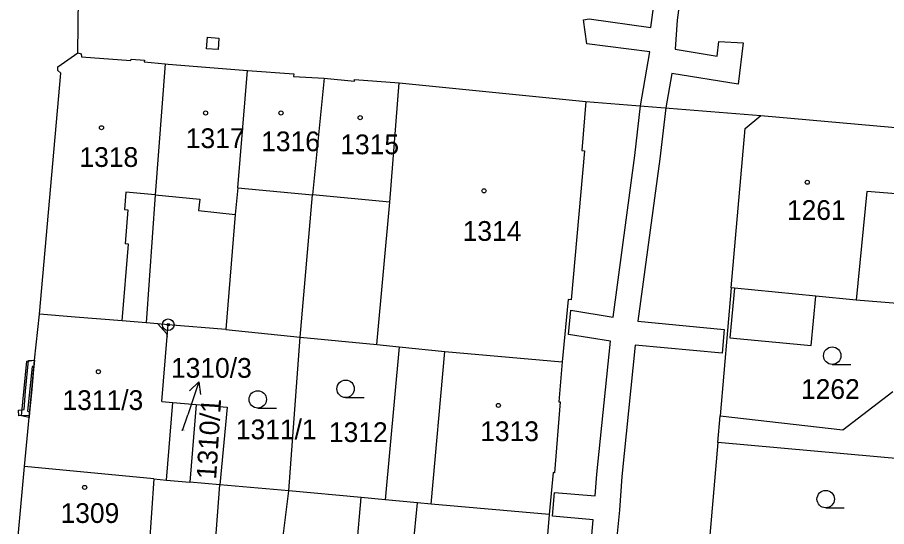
# Model space of a CAD drawing. Extents: x -755819 to -753140, y -1169796 to -1166000.
# Drawn here: x -755591.2 to -755516.4, y -1167180.5 to -1167136.6 of the extents above; entities that cross this region are included whole.
import ezdxf

# ---------------------------------------------------------------- set-up
doc = ezdxf.new("R2010")
doc.units = 0
for name, color, linetype in [('Vrstva 1', 7, 'Continuous'), ('Vrstva 16', 7, 'Continuous'), ('Vrstva 18', 7, 'Continuous'), ('Vrstva 19', 7, 'Continuous'), ('Vrstva 24', 7, 'Continuous'), ('Vrstva 25', 7, 'Continuous'), ('Vrstva 27', 7, 'Continuous'), ('Vrstva 4', 7, 'Continuous')]:
    doc.layers.add(name, color=color, linetype=linetype)

msp = doc.modelspace()

# ---------------------------------------------------------------- linework, layer by layer
at = {"layer": 'Vrstva 1'}
for p, q in [((-755585.97, -1167139.69), (-755585.78, -1167122.89)), ((-755587.69, -1167140.91), (-755585.97, -1167139.69)), ((-755585.97, -1167139.69), (-755585.68, -1167139.79)), ((-755585.68, -1167139.79), (-755585.66, -1167140.03)), ((-755585.66, -1167140.03), (-755581.4, -1167140.34)), ((-755581.4, -1167140.34), (-755581.39, -1167140.24)), ((-755581.39, -1167140.24), (-755580.24, -1167140.32)), ((-755580.24, -1167140.32), (-755580.26, -1167140.47)), ((-755580.26, -1167140.47), (-755578.46, -1167140.64)), ((-755578.46, -1167140.64), (-755579.31, -1167151.9)), ((-755578.46, -1167140.64), (-755578.19, -1167140.66)), ((-755578.19, -1167140.66), (-755571.37, -1167141.21)), ((-755587.68, -1167141.21), (-755587.69, -1167140.91)), ((-755587.42, -1167141.43), (-755587.68, -1167141.21)), ((-755572.19, -1167151.31), (-755571.37, -1167141.21)), ((-755571.37, -1167141.21), (-755567.39, -1167141.51)), ((-755589.28, -1167162.17), (-755587.42, -1167141.43)), ((-755567.39, -1167141.51), (-755567.4, -1167141.73)), ((-755567.4, -1167141.73), (-755564.76, -1167141.87)), ((-755564.76, -1167141.87), (-755565.78, -1167151.91)), ((-755564.76, -1167141.87), (-755562.16, -1167142.14)), ((-755562.16, -1167142.14), (-755562.15, -1167141.99)), ((-755562.15, -1167141.99), (-755558.31, -1167142.27)), ((-755559.11, -1167152.53), (-755558.31, -1167142.27)), ((-755558.31, -1167142.27), (-755542.24, -1167143.88)), ((-755542.24, -1167143.88), (-755542.59, -1167148.1)), ((-755542.24, -1167143.88), (-755527.17, -1167145.09)), ((-755528.54, -1167146.21), (-755527.17, -1167145.09)), ((-755527.17, -1167145.09), (-755514.4, -1167146.23)), ((-755529.74, -1167159.91), (-755528.54, -1167146.21)), ((-755542.35, -1167148.13), (-755543.51, -1167160.94)), ((-755542.59, -1167148.1), (-755542.35, -1167148.13)), ((-755572.19, -1167151.31), (-755572.43, -1167153.59)), ((-755518.07, -1167151.62), (-755518.98, -1167160.96)), ((-755514.82, -1167151.87), (-755518.07, -1167151.62)), ((-755579.31, -1167151.9), (-755580.09, -1167162.93)), ((-755566.84, -1167164.17), (-755565.78, -1167151.91)), ((-755560.23, -1167164.79), (-755559.11, -1167152.53)), ((-755572.43, -1167153.59), (-755573.22, -1167163.5)), ((-755529.74, -1167159.91), (-755530.68, -1167170.92)), ((-755529.44, -1167159.94), (-755529.74, -1167159.91)), ((-755522.44, -1167160.62), (-755529.44, -1167159.94)), ((-755518.98, -1167160.96), (-755522.44, -1167160.62)), ((-755543.77, -1167160.92), (-755544.27, -1167166.27)), ((-755543.51, -1167160.94), (-755543.77, -1167160.92)), ((-755515.08, -1167161.29), (-755518.98, -1167160.96)), ((-755589.69, -1167166.13), (-755589.28, -1167162.17)), ((-755586.19, -1167162.43), (-755589.28, -1167162.17)), ((-755582.14, -1167162.76), (-755586.19, -1167162.43)), ((-755580.09, -1167162.93), (-755582.14, -1167162.76)), ((-755579.09, -1167163.01), (-755580.09, -1167162.93)), ((-755578.19, -1167163.09), (-755579.09, -1167163.01)), ((-755578.27, -1167164.11), (-755578.19, -1167163.09)), ((-755573.22, -1167163.5), (-755578.19, -1167163.09)), ((-755573.22, -1167163.5), (-755566.84, -1167164.17)), ((-755578.73, -1167169.68), (-755578.27, -1167164.11)), ((-755567.81, -1167177.39), (-755566.84, -1167164.17)), ((-755566.84, -1167164.17), (-755560.23, -1167164.79)), ((-755560.23, -1167164.79), (-755558.31, -1167164.99)), ((-755558.31, -1167164.99), (-755559.51, -1167178.15)), ((-755558.31, -1167164.99), (-755554.37, -1167165.4)), ((-755554.37, -1167165.4), (-755544.27, -1167166.27)), ((-755589.94, -1167168.65), (-755589.69, -1167166.13)), ((-755544.27, -1167166.27), (-755544.58, -1167169.72)), ((-755590.56, -1167175.28), (-755589.94, -1167168.65)), ((-755520.12, -1167172.14), (-755515.83, -1167168.84)), ((-755578.73, -1167169.68), (-755577.78, -1167169.77)), ((-755578.33, -1167176.45), (-755577.78, -1167169.77)), ((-755577.78, -1167169.77), (-755575.78, -1167169.95)), ((-755544.45, -1167169.73), (-755544.95, -1167175.82)), ((-755544.58, -1167169.72), (-755544.45, -1167169.73)), ((-755575.78, -1167169.95), (-755576.33, -1167176.63)), ((-755575.78, -1167169.95), (-755573.12, -1167170.19)), ((-755573.12, -1167170.19), (-755573.75, -1167176.86)), ((-755530.87, -1167173.22), (-755530.68, -1167170.92)), ((-755530.68, -1167170.92), (-755520.12, -1167172.14)), ((-755530.87, -1167173.22), (-755532.17, -1167187.85)), ((-755501.3, -1167175.89), (-755530.87, -1167173.22)), ((-755591.17, -1167181.91), (-755590.56, -1167175.28)), ((-755579.43, -1167176.35), (-755590.56, -1167175.28)), ((-755545.07, -1167175.8), (-755545.41, -1167179.4)), ((-755544.95, -1167175.82), (-755545.07, -1167175.8)), ((-755579.43, -1167176.35), (-755578.33, -1167176.45)), ((-755578.33, -1167176.45), (-755576.33, -1167176.63)), ((-755573.75, -1167176.86), (-755576.33, -1167176.63)), ((-755567.81, -1167177.39), (-755573.75, -1167176.86)), ((-755568.58, -1167183.58), (-755567.81, -1167177.39)), ((-755561.57, -1167177.96), (-755567.81, -1167177.39)), ((-755562.77, -1167191.22), (-755561.57, -1167177.96)), ((-755559.51, -1167178.15), (-755561.57, -1167177.96)), ((-755556.73, -1167178.4), (-755559.51, -1167178.15)), ((-755555.56, -1167178.52), (-755556.73, -1167178.4)), ((-755545.41, -1167179.4), (-755555.56, -1167178.52)), ((-755545.41, -1167179.4), (-755546.48, -1167192.51))]:
    msp.add_line(p, q, dxfattribs=at)
at = {"layer": 'Vrstva 16'}
for p in [(-755575.557, -1167167.985), (-755576.97, -1167172.2)]:
    msp.add_line(p, (-755576.51, -1167170.83), dxfattribs=at)
msp.add_lwpolyline([(-755576.349, -1167168.775), (-755575.557, -1167167.985), (-755575.401, -1167169.092)], dxfattribs=at)
at = {"layer": 'Vrstva 24'}
for radius in [0.5, 0.1]:
    msp.add_circle((-755578.19, -1167163.09), radius, dxfattribs=at)
at = {"layer": 'Vrstva 25'}
for p, q in [((-755521.04, -1167166.5), (-755519.44, -1167166.5)), ((-755562.92, -1167169.35), (-755561.32, -1167169.35)), ((-755570.48, -1167170.26), (-755568.88, -1167170.26)), ((-755521.6, -1167178.84), (-755520, -1167178.84))]:
    msp.add_line(p, q, dxfattribs=at)
for centre, radius in [((-755574.97, -1167144.87), 0.175), ((-755568.48, -1167144.87), 0.175), ((-755561.67, -1167145.27), 0.175), ((-755583.93, -1167146.14), 0.175), ((-755523.19, -1167150.83), 0.175), ((-755551.01, -1167151.57), 0.175), ((-755521.04, -1167165.75), 0.75), ((-755584.2, -1167167.13), 0.175), ((-755562.92, -1167168.6), 0.75), ((-755570.48, -1167169.51), 0.75), ((-755549.77, -1167170.03), 0.175), ((-755585.38, -1167177.08), 0.175), ((-755521.6, -1167178.09), 0.75)]:
    msp.add_circle(centre, radius, dxfattribs=at)
at = {"layer": 'Vrstva 27'}
for p, q in [((-755536.64, -1167137.51), (-755536.2, -1167134.21)), ((-755534.06, -1167134.43), (-755534.38, -1167136.89)), ((-755542.45, -1167136.85), (-755541.95, -1167136.78)), ((-755542.17, -1167138.93), (-755542.45, -1167136.85)), ((-755541.95, -1167136.78), (-755536.64, -1167137.51)), ((-755534.38, -1167136.89), (-755534.57, -1167139.39)), ((-755574.9, -1167139.34), (-755574.82, -1167138.34)), ((-755574.82, -1167138.34), (-755573.82, -1167138.42)), ((-755573.82, -1167138.42), (-755573.9, -1167139.42)), ((-755536.75, -1167139.61), (-755542.17, -1167138.93)), ((-755530.95, -1167139.98), (-755530.79, -1167138.71)), ((-755530.79, -1167138.71), (-755528.69, -1167138.82)), ((-755528.69, -1167138.82), (-755529.13, -1167142.4)), ((-755573.9, -1167139.42), (-755574.9, -1167139.34)), ((-755537.55, -1167144.26), (-755536.75, -1167139.61)), ((-755534.57, -1167139.39), (-755530.95, -1167139.98)), ((-755534.84, -1167141.48), (-755535.35, -1167144.43)), ((-755529.13, -1167142.4), (-755534.84, -1167141.48)), ((-755538.02, -1167148.53), (-755537.55, -1167144.26)), ((-755535.35, -1167144.43), (-755535.88, -1167148.81)), ((-755539.89, -1167162.44), (-755538.02, -1167148.53)), ((-755535.88, -1167148.81), (-755537.76, -1167162.79)), ((-755543.75, -1167163.92), (-755543.55, -1167161.84)), ((-755543.55, -1167161.84), (-755539.89, -1167162.44)), ((-755537.76, -1167162.79), (-755530.35, -1167163.49)), ((-755530.35, -1167163.49), (-755530.52, -1167165.54)), ((-755540.13, -1167164.51), (-755543.75, -1167163.92)), ((-755541.3, -1167175.95), (-755540.13, -1167164.51)), ((-755537.99, -1167164.84), (-755539.14, -1167176.13)), ((-755530.52, -1167165.54), (-755537.99, -1167164.84)), ((-755590.83, -1167170.91), (-755590.35, -1167166.21)), ((-755590.46, -1167168.81), (-755590.21, -1167166.15)), ((-755590.35, -1167166.21), (-755589.69, -1167166.13)), ((-755589.89, -1167166.69), (-755590.29, -1167170.53)), ((-755590.21, -1167166.15), (-755589.69, -1167166.13)), ((-755589.74, -1167166.68), (-755589.89, -1167166.69)), ((-755589.69, -1167166.13), (-755589.77, -1167166.93)), ((-755589.69, -1167166.13), (-755589.74, -1167166.68)), ((-755589.77, -1167166.93), (-755589.94, -1167168.65)), ((-755590.6, -1167170.39), (-755590.46, -1167168.81)), ((-755589.94, -1167168.65), (-755590.15, -1167170.89)), ((-755591.08, -1167170.43), (-755590.6, -1167170.39)), ((-755591.04, -1167170.93), (-755591.08, -1167170.43)), ((-755590.29, -1167170.53), (-755590.12, -1167170.57)), ((-755590.12, -1167170.57), (-755590.17, -1167171.07)), ((-755590.15, -1167170.89), (-755591.04, -1167170.93)), ((-755590.17, -1167171.07), (-755590.83, -1167170.91)), ((-755541.43, -1167177.82), (-755541.3, -1167175.95)), ((-755539.14, -1167176.13), (-755539.35, -1167179.03)), ((-755545.12, -1167179.56), (-755544.93, -1167177.51)), ((-755544.93, -1167177.51), (-755541.43, -1167177.82)), ((-755541.6, -1167179.87), (-755545.12, -1167179.56)), ((-755539.35, -1167179.03), (-755539.89, -1167184.55)), ((-755541.99, -1167183.82), (-755541.6, -1167179.87))]:
    msp.add_line(p, q, dxfattribs=at)
at = {"layer": 'Vrstva 4'}
for p, q in [((-755581.83, -1167151.67), (-755581.95, -1167153.18)), ((-755579.31, -1167151.9), (-755581.83, -1167151.67)), ((-755572.19, -1167151.31), (-755565.78, -1167151.91)), ((-755579.31, -1167151.9), (-755575.47, -1167152.28)), ((-755575.47, -1167152.28), (-755575.57, -1167153.27)), ((-755559.11, -1167152.53), (-755565.78, -1167151.91)), ((-755581.95, -1167153.18), (-755581.66, -1167153.2)), ((-755581.66, -1167153.2), (-755581.9, -1167156.12)), ((-755575.57, -1167153.27), (-755572.43, -1167153.59)), ((-755582.14, -1167162.76), (-755581.6, -1167156.15)), ((-755581.6, -1167156.15), (-755581.9, -1167156.12)), ((-755529.44, -1167159.94), (-755529.85, -1167164.22)), ((-755522.86, -1167164.88), (-755522.44, -1167160.62)), ((-755579.09, -1167163.01), (-755578.35, -1167163.85)), ((-755578.35, -1167163.85), (-755578.27, -1167164.11)), ((-755529.85, -1167164.22), (-755522.86, -1167164.88)), ((-755555.56, -1167178.52), (-755554.37, -1167165.4)), ((-755579.43, -1167176.35), (-755579.87, -1167182.91)), ((-755574.23, -1167183.25), (-755573.75, -1167176.86)), ((-755557.17, -1167182.98), (-755556.73, -1167178.4))]:
    msp.add_line(p, q, dxfattribs=at)

# ---------------------------------------------------------------- texts
at = {"layer": 'Vrstva 16'}
msp.add_text('1310/3', height=1.7, dxfattribs=at).set_placement((-755577.951, -1167167.65))
at = {"layer": 'Vrstva 18'}
for s, height, p in [('1262', 1.7, (-755523.727, -1167169.47)), ('1311/1', 1.7, (-755572.367, -1167172.94)), ('1310/3', 0.1, (-755577.183, -1167172.2)), ('1312', 1.7, (-755564.357, -1167173.18))]:
    msp.add_text(s, height=height, dxfattribs=at).set_placement(p)
msp.add_text('1310/1', height=1.7, rotation=86.40204, dxfattribs=at).set_placement((-755574.067, -1167176.431))
at = {"layer": 'Vrstva 19'}
for s, p in [('1317', (-755576.677, -1167147.89)), ('1316', (-755570.187, -1167148.16)), ('1315', (-755563.377, -1167148.42)), ('1318', (-755585.827, -1167149.51)), ('1261', (-755524.937, -1167154.07)), ('1314', (-755552.847, -1167155.87)), ('1311/3', (-755587.29, -1167170.42)), ('1313', (-755551.337, -1167173.1)), ('1309', (-755587.457, -1167180.14))]:
    msp.add_text(s, height=1.7, dxfattribs=at).set_placement(p)

doc.saveas('drawing.dxf')
